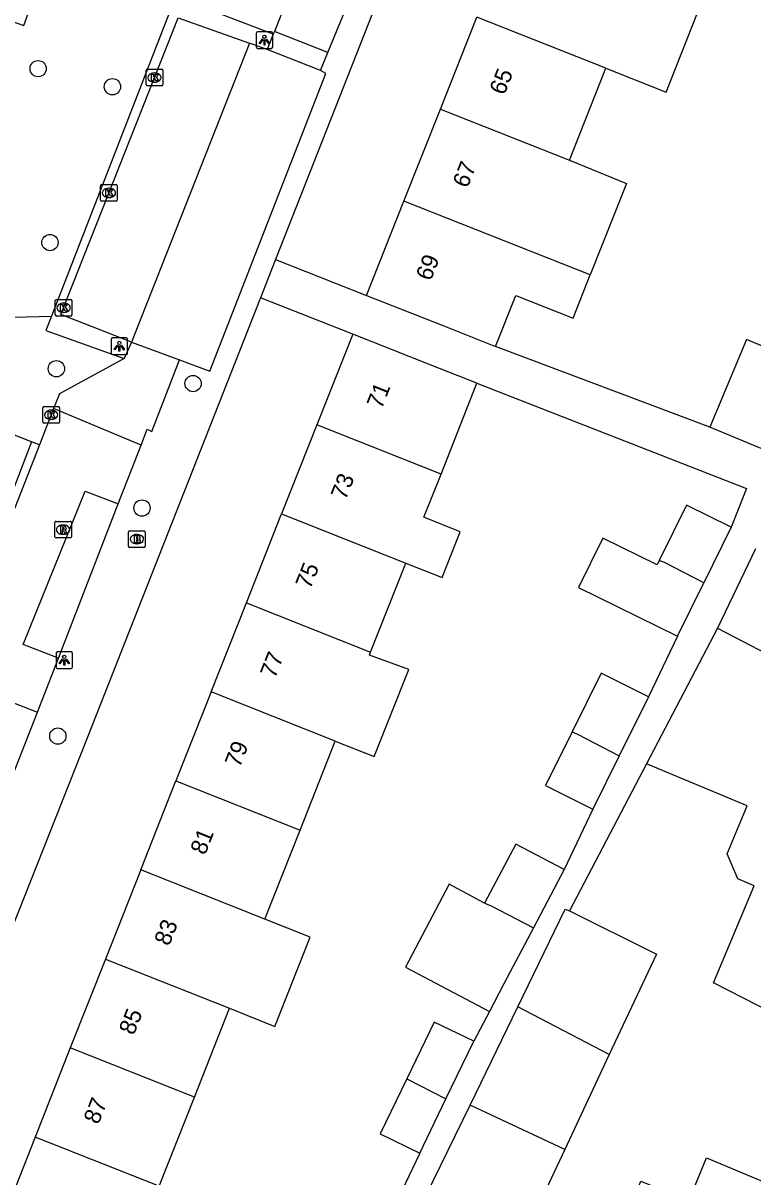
# Model space of a CAD drawing. Extents: x 160356 to 161355, y 381727 to 382845.
# Drawn here: x 160668.9 to 160712.8, y 382098.9 to 382168.2 of the extents above; entities that cross this region are included whole.
import ezdxf

# ---------------------------------------------------------------- set-up
doc = ezdxf.new("R2010")
doc.units = 0
for name, color, linetype in [('IMGEO_Boom', 7, 'Continuous'), ('IMGEO_Brandkraan', 7, 'Continuous'), ('IMGEO_Groenvoorziening', 7, 'Continuous'), ('IMGEO_Kolk', 7, 'Continuous'), ('IMGEO_Lichtpunt', 7, 'Continuous'), ('IMGEO_Pand', 7, 'Continuous'), ('IMGEO_Pand_nummerreeks', 7, 'Continuous'), ('IMGEO_Parkeervlak_open', 7, 'Continuous'), ('IMGEO_Rioolput', 7, 'Continuous'), ('IMGEO_Voetpad_open', 7, 'Continuous'), ('IMGEO_Woonerf_open', 7, 'Continuous')]:
    doc.layers.add(name, color=color, linetype=linetype)

msp = doc.modelspace()

# ---------------------------------------------------------------- linework, layer by layer
at = {"layer": 'IMGEO_Boom'}
for centre in [(160669.849, 382165.491), (160674.313, 382164.408), (160670.559, 382155.048), (160670.943, 382147.471), (160679.157, 382146.581), (160676.087, 382139.105), (160671.031, 382125.406)]:
    msp.add_circle(centre, 0.489, dxfattribs=at)
at = {"layer": 'IMGEO_Brandkraan'}
for p, q in [((160675.278, 382136.81), (160675.278, 382137.662)), ((160675.353, 382137.736), (160676.205, 382137.736)), ((160675.766, 382137.516), (160675.791, 382137.516)), ((160676.279, 382137.662), (160676.279, 382136.81)), ((160676.205, 382136.736), (160675.353, 382136.736)), ((160675.789, 382136.956), (160675.764, 382136.956))]:
    msp.add_line(p, q, dxfattribs=at)
for points in [[(160675.278, 382136.81), (160675.278, 382137.662)], [(160675.353, 382137.736), (160676.205, 382137.736)], [(160675.626, 382137.436), (160675.626, 382137.036), (160675.839, 382137.036)], [(160675.857, 382137.436), (160675.626, 382137.436)], [(160676.279, 382137.662), (160676.279, 382136.81)], [(160676.205, 382136.736), (160675.353, 382136.736)], [(160675.805, 382137.355), (160675.751, 382137.355), (160675.751, 382137.279)], [(160675.751, 382137.279), (160675.804, 382137.279)], [(160675.813, 382137.203), (160675.751, 382137.203), (160675.751, 382137.122)], [(160675.751, 382137.122), (160675.813, 382137.122)]]:
    msp.add_lwpolyline(points, dxfattribs=at)
for centre, radius, start, end in [((160675.355, 382137.66), 0.0765, 91.55205, 178.44795), ((160675.355, 382137.66), 0.0765, 91.55205, 178.44795), ((160675.861, 382137.291), 0.145, 59.4692, 91.53667), ((160675.886, 382137.338), 0.0922, 285.51372, 58.15012), ((160676.203, 382137.66), 0.0765, 1.55205, 88.44795), ((160676.203, 382137.66), 0.0765, 1.55205, 88.44795), ((160675.355, 382136.812), 0.0765, 181.55205, 268.44795), ((160675.355, 382136.812), 0.0765, 181.55205, 268.44795), ((160675.806, 382137.317), 0.0379, 267.82845, 90.93552), ((160675.814, 382137.162), 0.0404, 269.87594, 90.50774), ((160675.845, 382137.287), 0.251, 268.66757, 293.53466), ((160675.891, 382137.146), 0.105, 301.31148, 78.98903), ((160676.203, 382136.812), 0.0765, 271.55205, 358.44795), ((160676.203, 382136.812), 0.0765, 271.55205, 358.44795)]:
    msp.add_arc(centre, radius, start, end, dxfattribs=at)
for centre, major_axis, ratio, start_param, end_param in [((160675.765, 382137.236), (-0.387, 0.002), 0.722429, 4.712389, 7.853982), ((160675.79, 382137.236), (-0.39, 0.002), 0.717154, 1.570796, 4.712389)]:
    msp.add_ellipse(centre, major_axis=major_axis, ratio=ratio, start_param=start_param, end_param=end_param, dxfattribs=at)
at = {"layer": 'IMGEO_Groenvoorziening'}
msp.add_lwpolyline([(160658.593, 382150.306), (160670.649, 382150.626)], dxfattribs=at)
at = {"layer": 'IMGEO_Kolk'}
for p, q in [((160676.336, 382164.531), (160676.336, 382165.383)), ((160676.411, 382165.457), (160677.263, 382165.457)), ((160676.824, 382165.237), (160676.849, 382165.237)), ((160677.337, 382165.383), (160677.337, 382164.531)), ((160677.263, 382164.457), (160676.411, 382164.457)), ((160676.847, 382164.677), (160676.822, 382164.677)), ((160673.6, 382157.602), (160673.6, 382158.454)), ((160673.675, 382158.528), (160674.527, 382158.528)), ((160674.088, 382158.308), (160674.113, 382158.308)), ((160674.601, 382158.454), (160674.601, 382157.602)), ((160674.527, 382157.528), (160673.675, 382157.528)), ((160674.111, 382157.748), (160674.086, 382157.748)), ((160670.878, 382150.709), (160670.878, 382151.561)), ((160670.953, 382151.635), (160671.805, 382151.635)), ((160671.366, 382151.415), (160671.391, 382151.415)), ((160671.879, 382151.561), (160671.879, 382150.709)), ((160671.805, 382150.635), (160670.953, 382150.635)), ((160671.389, 382150.855), (160671.364, 382150.855)), ((160670.129, 382144.277), (160670.129, 382145.129)), ((160670.204, 382145.203), (160671.056, 382145.203)), ((160671.13, 382145.129), (160671.13, 382144.277)), ((160670.64, 382144.423), (160670.615, 382144.423)), ((160670.617, 382144.983), (160670.642, 382144.983)), ((160671.056, 382144.203), (160670.204, 382144.203))]:
    msp.add_line(p, q, dxfattribs=at)
for points in [[(160676.336, 382164.531), (160676.336, 382165.383)], [(160676.411, 382165.457), (160677.263, 382165.457)], [(160676.657, 382165.157), (160676.78, 382165.157), (160676.78, 382165.006), (160676.91, 382165.157), (160677.074, 382165.157), (160676.928, 382165.006), (160677.081, 382164.757), (160676.929, 382164.757), (160676.844, 382164.921), (160676.78, 382164.854), (160676.78, 382164.757), (160676.657, 382164.757), (160676.657, 382165.157)], [(160677.337, 382165.383), (160677.337, 382164.531)], [(160677.263, 382164.457), (160676.411, 382164.457)], [(160673.6, 382157.602), (160673.6, 382158.454)], [(160673.675, 382158.528), (160674.527, 382158.528)], [(160673.921, 382158.228), (160674.044, 382158.228), (160674.044, 382158.077), (160674.174, 382158.228), (160674.338, 382158.228), (160674.192, 382158.077), (160674.345, 382157.828), (160674.193, 382157.828), (160674.108, 382157.992), (160674.044, 382157.925), (160674.044, 382157.828), (160673.921, 382157.828), (160673.921, 382158.228)], [(160674.601, 382158.454), (160674.601, 382157.602)], [(160674.527, 382157.528), (160673.675, 382157.528)], [(160670.878, 382150.709), (160670.878, 382151.561)], [(160670.953, 382151.635), (160671.805, 382151.635)], [(160671.199, 382151.335), (160671.322, 382151.335), (160671.322, 382151.184), (160671.452, 382151.335), (160671.616, 382151.335), (160671.47, 382151.184), (160671.623, 382150.935), (160671.471, 382150.935), (160671.386, 382151.099), (160671.322, 382151.032), (160671.322, 382150.935), (160671.199, 382150.935), (160671.199, 382151.335)], [(160671.879, 382151.561), (160671.879, 382150.709)], [(160671.805, 382150.635), (160670.953, 382150.635)], [(160670.129, 382144.277), (160670.129, 382145.129)], [(160670.204, 382145.203), (160671.056, 382145.203)], [(160671.13, 382145.129), (160671.13, 382144.277)], [(160670.45, 382144.903), (160670.573, 382144.903), (160670.573, 382144.752), (160670.703, 382144.903), (160670.867, 382144.903), (160670.721, 382144.752), (160670.874, 382144.503), (160670.722, 382144.503), (160670.637, 382144.667), (160670.573, 382144.6), (160670.573, 382144.503), (160670.45, 382144.503), (160670.45, 382144.903)], [(160671.056, 382144.203), (160670.204, 382144.203)]]:
    msp.add_lwpolyline(points, dxfattribs=at)
for centre, start, end in [((160676.413, 382165.381), 91.55205, 178.44795), ((160676.413, 382165.381), 91.55205, 178.44795), ((160677.261, 382165.381), 1.55205, 88.44795), ((160677.261, 382165.381), 1.55205, 88.44795), ((160676.413, 382164.533), 181.55205, 268.44795), ((160676.413, 382164.533), 181.55205, 268.44795), ((160677.261, 382164.533), 271.55205, 358.44795), ((160677.261, 382164.533), 271.55205, 358.44795), ((160673.677, 382158.452), 91.55205, 178.44795), ((160673.677, 382158.452), 91.55205, 178.44795), ((160674.525, 382158.452), 1.55205, 88.44795), ((160674.525, 382158.452), 1.55205, 88.44795), ((160673.677, 382157.604), 181.55205, 268.44795), ((160673.677, 382157.604), 181.55205, 268.44795), ((160674.525, 382157.604), 271.55205, 358.44795), ((160674.525, 382157.604), 271.55205, 358.44795), ((160670.955, 382151.559), 91.55205, 178.44795), ((160670.955, 382151.559), 91.55205, 178.44795), ((160671.803, 382151.559), 1.55205, 88.44795), ((160671.803, 382151.559), 1.55205, 88.44795), ((160670.955, 382150.711), 181.55205, 268.44795), ((160670.955, 382150.711), 181.55205, 268.44795), ((160671.803, 382150.711), 271.55205, 358.44795), ((160671.803, 382150.711), 271.55205, 358.44795), ((160670.206, 382145.127), 91.55205, 178.44795), ((160670.206, 382145.127), 91.55205, 178.44795), ((160671.054, 382145.127), 1.55205, 88.44795), ((160671.054, 382145.127), 1.55205, 88.44795), ((160670.206, 382144.279), 181.55205, 268.44795), ((160670.206, 382144.279), 181.55205, 268.44795), ((160671.054, 382144.279), 271.55205, 358.44795), ((160671.054, 382144.279), 271.55205, 358.44795)]:
    msp.add_arc(centre, 0.0765, start, end, dxfattribs=at)
for centre, major_axis, ratio, start_param, end_param in [((160676.823, 382164.957), (-0.387, 0.002), 0.722429, 4.712389, 7.853982), ((160676.848, 382164.957), (-0.39, 0.002), 0.717154, 1.570796, 4.712389), ((160674.087, 382158.028), (-0.387, 0.002), 0.722429, 4.712389, 7.853982), ((160674.112, 382158.028), (-0.39, 0.002), 0.717154, 1.570796, 4.712389), ((160671.365, 382151.135), (-0.387, 0.002), 0.722429, 4.712389, 7.853982), ((160671.39, 382151.135), (-0.39, 0.002), 0.717154, 1.570796, 4.712389), ((160670.616, 382144.703), (-0.387, 0.002), 0.722429, 4.712389, 7.853982), ((160670.641, 382144.703), (-0.39, 0.002), 0.717154, 1.570796, 4.712389)]:
    msp.add_ellipse(centre, major_axis=major_axis, ratio=ratio, start_param=start_param, end_param=end_param, dxfattribs=at)
at = {"layer": 'IMGEO_Lichtpunt'}
for p, q in [((160682.943, 382167.609), (160682.943, 382166.802)), ((160682.943, 382167.609), (160682.943, 382166.802)), ((160683.845, 382167.704), (160683.037, 382167.704)), ((160683.845, 382167.704), (160683.037, 382167.704)), ((160683.939, 382166.802), (160683.939, 382167.609)), ((160683.939, 382166.802), (160683.939, 382167.609)), ((160683.037, 382166.708), (160683.845, 382166.708)), ((160683.037, 382166.708), (160683.845, 382166.708)), ((160674.226, 382149.222), (160674.226, 382148.415)), ((160674.226, 382149.222), (160674.226, 382148.415)), ((160675.128, 382149.317), (160674.32, 382149.317)), ((160675.128, 382149.317), (160674.32, 382149.317)), ((160675.222, 382148.415), (160675.222, 382149.222)), ((160675.222, 382148.415), (160675.222, 382149.222)), ((160674.32, 382148.321), (160675.128, 382148.321)), ((160674.32, 382148.321), (160675.128, 382148.321)), ((160671.823, 382130.464), (160671.015, 382130.464)), ((160671.823, 382130.464), (160671.015, 382130.464)), ((160670.921, 382130.369), (160670.921, 382129.562)), ((160670.921, 382130.369), (160670.921, 382129.562)), ((160671.917, 382129.562), (160671.917, 382130.369)), ((160671.917, 382129.562), (160671.917, 382130.369)), ((160671.015, 382129.468), (160671.823, 382129.468)), ((160671.015, 382129.468), (160671.823, 382129.468))]:
    msp.add_line(p, q, dxfattribs=at)
for points in [[(160683.317, 382167.273), (160683.356, 382167.245), (160683.168, 382166.983), (160683.13, 382167.01), (160683.317, 382167.273)], [(160683.419, 382167.225), (160683.466, 382167.225), (160683.466, 382166.903), (160683.419, 382166.903), (160683.419, 382167.225)], [(160683.529, 382167.245), (160683.567, 382167.272), (160683.754, 382167.01), (160683.715, 382166.982), (160683.529, 382167.245)], [(160674.6, 382148.886), (160674.639, 382148.858), (160674.451, 382148.596), (160674.413, 382148.623), (160674.6, 382148.886)], [(160674.702, 382148.838), (160674.749, 382148.838), (160674.749, 382148.516), (160674.702, 382148.516), (160674.702, 382148.838)], [(160674.812, 382148.858), (160674.85, 382148.885), (160675.037, 382148.623), (160674.998, 382148.595), (160674.812, 382148.858)], [(160671.295, 382130.033), (160671.334, 382130.005), (160671.146, 382129.743), (160671.108, 382129.77), (160671.295, 382130.033)], [(160671.397, 382129.985), (160671.444, 382129.985), (160671.444, 382129.663), (160671.397, 382129.663), (160671.397, 382129.985)], [(160671.507, 382130.005), (160671.545, 382130.032), (160671.732, 382129.77), (160671.693, 382129.742), (160671.507, 382130.005)]]:
    msp.add_lwpolyline(points, dxfattribs=at)
for centre in [(160683.442, 382167.407), (160674.725, 382149.02), (160671.42, 382130.167)]:
    msp.add_circle(centre, 0.0994, dxfattribs=at)
for centre, start, end in [((160683.037, 382167.609), 90, 180), ((160683.037, 382167.609), 90, 180), ((160683.845, 382167.609), 0, 90), ((160683.845, 382167.609), 0, 90), ((160683.037, 382166.802), 180, 270), ((160683.037, 382166.802), 180, 270), ((160683.845, 382166.802), 270, 0), ((160683.845, 382166.802), 270, 360), ((160674.32, 382149.222), 90, 180), ((160674.32, 382149.222), 90, 180), ((160675.128, 382149.222), 0, 90), ((160675.128, 382149.222), 0, 90), ((160674.32, 382148.415), 180, 270), ((160674.32, 382148.415), 180, 270), ((160675.128, 382148.415), 270, 0), ((160675.128, 382148.415), 270, 360), ((160671.015, 382130.369), 90, 180), ((160671.015, 382130.369), 90, 180), ((160671.823, 382130.369), 0, 90), ((160671.823, 382130.369), 0, 90), ((160671.015, 382129.562), 180, 270), ((160671.015, 382129.562), 180, 270), ((160671.823, 382129.562), 270, 0), ((160671.823, 382129.562), 270, 360)]:
    msp.add_arc(centre, 0.0946, start, end, dxfattribs=at)
at = {"layer": 'IMGEO_Pand'}
for points in [[(160703.944, 382165.525), (160707.571, 382164.088), (160709.76, 382169.614), (160706.132, 382171.051)], [(160694.009, 382163.068), (160696.197, 382168.592)], [(160703.944, 382165.525), (160696.197, 382168.592)], [(160701.756, 382160), (160703.944, 382165.525)], [(160691.821, 382157.541), (160694.009, 382163.068)], [(160694.009, 382163.068), (160701.756, 382160)], [(160701.756, 382160), (160705.186, 382158.601), (160703.01, 382153.111)], [(160689.578, 382151.878), (160691.821, 382157.541)], [(160703.01, 382153.111), (160699.567, 382154.474), (160691.821, 382157.541)], [(160697.324, 382148.811), (160698.538, 382151.875), (160701.98, 382150.512), (160703.01, 382153.111)], [(160689.578, 382151.878), (160694.227, 382150.037), (160697.324, 382148.811)], [(160688.754, 382149.551), (160686.593, 382144.093)], [(160696.208, 382146.6), (160693.403, 382147.711), (160688.754, 382149.551)], [(160716.195, 382147.642), (160712.397, 382149.229), (160710.199, 382143.968)], [(160716.195, 382147.642), (160713.997, 382142.381), (160710.199, 382143.968)], [(160694.048, 382141.144), (160696.208, 382146.6)], [(160686.593, 382144.093), (160684.476, 382138.748)], [(160694.048, 382141.144), (160686.593, 382144.093)], [(160691.931, 382135.799), (160694.119, 382134.934), (160695.207, 382137.683), (160693.02, 382138.548), (160694.048, 382141.144)], [(160711.483, 382137.958), (160708.787, 382139.283), (160707.153, 382135.959)], [(160682.36, 382133.403), (160684.476, 382138.748)], [(160684.476, 382138.748), (160691.931, 382135.799)], [(160711.483, 382137.958), (160709.836, 382134.607)], [(160707.153, 382135.959), (160707.024, 382135.697), (160703.76, 382137.301), (160702.302, 382134.337), (160708.262, 382131.407)], [(160689.814, 382130.453), (160691.931, 382135.799)], [(160709.836, 382134.607), (160707.474, 382135.832), (160707.153, 382135.959)], [(160708.262, 382131.407), (160709.836, 382134.607)], [(160680.243, 382128.058), (160682.36, 382133.403)], [(160682.36, 382133.403), (160689.814, 382130.453)], [(160710.646, 382131.897), (160706.387, 382123.75)], [(160710.646, 382131.897), (160718.093, 382128.018), (160714.857, 382120.267), (160725.141, 382115.974), (160726.072, 382115.585), (160729.755, 382114.048), (160725.167, 382103.056)], [(160687.698, 382125.108), (160690.042, 382124.18), (160692.114, 382129.416), (160689.743, 382130.275), (160689.814, 382130.453)], [(160706.515, 382127.77), (160703.672, 382129.184), (160701.921, 382125.663)], [(160680.243, 382128.058), (160678.127, 382122.713)], [(160687.698, 382125.108), (160680.243, 382128.058)], [(160706.515, 382127.77), (160704.755, 382124.233)], [(160701.921, 382125.663), (160700.316, 382122.437), (160703.159, 382121.024)], [(160701.921, 382125.663), (160702.249, 382125.533), (160704.755, 382124.233)], [(160685.581, 382119.763), (160687.698, 382125.108)], [(160704.755, 382124.233), (160703.159, 382121.024)], [(160714.928, 382108.286), (160710.416, 382110.591), (160712.85, 382116.423), (160711.867, 382116.833), (160711.243, 382118.345), (160712.444, 382121.222), (160706.387, 382123.75)], [(160676.01, 382117.368), (160678.127, 382122.713)], [(160678.127, 382122.713), (160685.581, 382119.763)], [(160683.465, 382114.418), (160685.581, 382119.763)], [(160701.44, 382117.39), (160698.533, 382118.924), (160696.662, 382115.378)], [(160676.01, 382117.368), (160673.894, 382112.022)], [(160683.465, 382114.418), (160676.01, 382117.368)], [(160701.44, 382117.39), (160699.598, 382113.899)], [(160696.662, 382115.378), (160694.547, 382116.515), (160691.916, 382111.529), (160696.952, 382108.872)], [(160696.662, 382115.378), (160697.023, 382115.235), (160699.598, 382113.899)], [(160698.655, 382109.15), (160701.506, 382115.018), (160701.766, 382114.909)], [(160701.766, 382114.909), (160706.99, 382112.322), (160704.153, 382106.281)], [(160681.348, 382109.073), (160684.058, 382107.964), (160686.187, 382113.34), (160683.465, 382114.418)], [(160699.598, 382113.899), (160697.818, 382110.526), (160696.952, 382108.872)], [(160673.894, 382112.022), (160671.777, 382106.678)], [(160673.894, 382112.022), (160681.348, 382109.073)], [(160679.231, 382103.728), (160681.348, 382109.073)], [(160695.79, 382103.252), (160698.655, 382109.15)], [(160704.153, 382106.281), (160698.655, 382109.15)], [(160696.016, 382107.084), (160693.635, 382108.231), (160691.999, 382104.834)], [(160694.346, 382103.616), (160696.016, 382107.084)], [(160671.777, 382106.678), (160669.66, 382101.331)], [(160679.231, 382103.728), (160671.777, 382106.678)], [(160704.153, 382106.281), (160701.477, 382100.582)], [(160691.999, 382104.834), (160690.402, 382101.517), (160692.783, 382100.37)], [(160691.999, 382104.834), (160694.346, 382103.616)], [(160677.114, 382098.382), (160679.231, 382103.728)], [(160692.783, 382100.37), (160694.346, 382103.616)], [(160693.141, 382097.801), (160695.79, 382103.252)], [(160701.477, 382100.582), (160695.79, 382103.252)], [(160669.66, 382101.331), (160667.544, 382095.987)], [(160677.114, 382098.382), (160669.66, 382101.331)], [(160701.477, 382100.582), (160698.578, 382094.409), (160698.573, 382094.398)], [(160705.021, 382096.184), (160706.046, 382098.683), (160708.931, 382097.5), (160709.991, 382100.084), (160714.196, 382098.329), (160717.351, 382097.012), (160721.965, 382095.086), (160719.873, 382090.074)]]:
    msp.add_lwpolyline(points, dxfattribs=at)
at = {"layer": 'IMGEO_Parkeervlak_open'}
for points in [[(160682.551, 382167.02), (160675.459, 382149.061)], [(160671.062, 382130.085), (160668.949, 382130.906), (160672.676, 382140.124), (160674.662, 382139.353)], [(160668.154, 382122.601), (160665.985, 382123.452), (160667.646, 382127.685), (160669.801, 382126.839)]]:
    msp.add_lwpolyline(points, dxfattribs=at)
at = {"layer": 'IMGEO_Rioolput'}
for p, q in [((160670.847, 382137.38), (160670.847, 382138.232)), ((160670.922, 382138.306), (160671.774, 382138.306)), ((160671.335, 382138.086), (160671.36, 382138.086)), ((160671.848, 382138.232), (160671.848, 382137.38)), ((160671.358, 382137.526), (160671.333, 382137.526)), ((160671.774, 382137.306), (160670.922, 382137.306))]:
    msp.add_line(p, q, dxfattribs=at)
for points in [[(160670.847, 382137.38), (160670.847, 382138.232)], [(160670.922, 382138.306), (160671.774, 382138.306)], [(160671.848, 382138.232), (160671.848, 382137.38)], [(160671.436, 382138.004), (160671.184, 382138.006), (160671.184, 382137.606)], [(160671.184, 382137.606), (160671.308, 382137.606), (160671.308, 382137.768), (160671.319, 382137.768)], [(160671.362, 382137.925), (160671.308, 382137.925), (160671.308, 382137.844)], [(160671.308, 382137.844), (160671.36, 382137.844)], [(160671.366, 382137.739), (160671.437, 382137.606), (160671.577, 382137.606), (160671.512, 382137.732)], [(160671.774, 382137.306), (160670.922, 382137.306)]]:
    msp.add_lwpolyline(points, dxfattribs=at)
for centre, radius, start, end in [((160670.924, 382138.23), 0.0765, 91.55205, 178.44795), ((160670.924, 382138.23), 0.0765, 91.55205, 178.44795), ((160671.772, 382138.23), 0.0765, 1.55205, 88.44795), ((160671.772, 382138.23), 0.0765, 1.55205, 88.44795), ((160670.924, 382137.382), 0.0765, 181.55205, 268.44795), ((160670.924, 382137.382), 0.0765, 181.55205, 268.44795), ((160671.318, 382137.715), 0.0533, 26.02933, 88.69889), ((160671.344, 382138.033), 0.19, 274.7715, 282.96867), ((160671.368, 382137.829), 0.0964, 77.00612, 93.18647), ((160671.382, 382137.886), 0.0378, 276.66336, 79.67722), ((160671.435, 382137.894), 0.109, 350.36119, 89.41601), ((160671.433, 382137.894), 0.112, 277.58423, 350.98172), ((160671.417, 382137.679), 0.108, 29.51342, 73.79051), ((160671.772, 382137.382), 0.0765, 271.55205, 358.44795), ((160671.772, 382137.382), 0.0765, 271.55205, 358.44795)]:
    msp.add_arc(centre, radius, start, end, dxfattribs=at)
for centre, major_axis, ratio, start_param, end_param in [((160671.334, 382137.806), (-0.387, 0.002), 0.722429, 4.712389, 7.853982), ((160671.359, 382137.806), (-0.39, 0.002), 0.717154, 1.570796, 4.712389)]:
    msp.add_ellipse(centre, major_axis=major_axis, ratio=ratio, start_param=start_param, end_param=end_param, dxfattribs=at)
at = {"layer": 'IMGEO_Voetpad_open'}
for points in [[(160695.109, 382181.97), (160691.966, 382174.023), (160684.102, 382154.032)], [(160687.248, 382166.455), (160689.667, 382172.349), (160693.322, 382181.545)], [(160657.296, 382153.565), (160661.924, 382151.879), (160667.671, 382168.55), (160668.998, 382168.093), (160670.241, 382171.613)], [(160677.936, 382169.378), (160677.263, 382167.644), (160670.649, 382150.626)], [(160683.974, 382167.572), (160680.44, 382168.899)], [(160675.459, 382149.061), (160671.217, 382150.72), (160678.255, 382168.542), (160682.551, 382167.02)], [(160683.974, 382167.572), (160683.607, 382166.646)], [(160683.607, 382166.646), (160682.551, 382167.02)], [(160686.808, 382165.382), (160687.248, 382166.455)], [(160678.331, 382148.009), (160680.171, 382147.333), (160687.129, 382165.195), (160686.808, 382165.382)], [(160684.102, 382154.032), (160683.199, 382151.736)], [(160684.102, 382154.032), (160689.578, 382151.878)], [(160683.199, 382151.736), (160672.819, 382125.35), (160661.371, 382096.521)], [(160688.754, 382149.551), (160683.199, 382151.736)], [(160670.649, 382150.626), (160670.316, 382149.77), (160675.012, 382148.08)], [(160675.459, 382149.061), (160675.012, 382148.08)], [(160710.199, 382143.968), (160697.324, 382148.811)], [(160676.03, 382142.874), (160676.403, 382143.835), (160676.673, 382143.696), (160678.331, 382148.009)], [(160696.208, 382146.6), (160712.39, 382140.281), (160711.483, 382137.958)], [(160669.459, 382143.077), (160662.368, 382145.86)], [(160669.459, 382143.077), (160668.039, 382139.409)], [(160669.923, 382142.895), (160669.459, 382143.077)], [(160669.923, 382142.895), (160664.967, 382130.268)], [(160674.662, 382139.353), (160676.03, 382142.874)], [(160671.062, 382130.085), (160674.662, 382139.353)], [(160712.931, 382136.653), (160710.646, 382131.897)], [(160708.262, 382131.407), (160706.515, 382127.77)], [(160669.801, 382126.839), (160671.062, 382130.085)], [(160668.154, 382122.601), (160669.801, 382126.839)], [(160706.387, 382123.75), (160701.766, 382114.909)], [(160703.159, 382121.024), (160701.44, 382117.39)], [(160696.952, 382108.872), (160696.016, 382107.084)], [(160692.783, 382100.37), (160691.043, 382096.71)]]:
    msp.add_lwpolyline(points, dxfattribs=at)
at = {"layer": 'IMGEO_Woonerf_open'}
for points in [[(160690.039, 382182.888), (160684.037, 382167.73)], [(160684.037, 382167.73), (160683.974, 382167.572)], [(160687.248, 382166.455), (160684.037, 382167.73)], [(160686.808, 382165.382), (160683.607, 382166.646)], [(160675.459, 382149.061), (160678.331, 382148.009)], [(160675.012, 382148.08), (160671.13, 382145.971), (160670.778, 382145.073)], [(160670.778, 382145.073), (160669.923, 382142.895)], [(160676.03, 382142.874), (160670.778, 382145.073)]]:
    msp.add_lwpolyline(points, dxfattribs=at)

# ---------------------------------------------------------------- texts
at = {"layer": 'IMGEO_Pand_nummerreeks'}
for s, rotation, p in [('65', 68.39567, (160697.849, 382163.856)), ('67', 68.39397, (160695.639, 382158.275)), ('69', 68.39397, (160693.428, 382152.693)), ('71', 68.39774, (160690.481, 382145.002)), ('73', 68.3997, (160688.318, 382139.54)), ('75', 68.39774, (160686.197, 382134.184)), ('77', 68.3997, (160684.075, 382128.827)), ('79', 68.39774, (160681.954, 382123.47)), ('81', 68.39774, (160679.875, 382118.219)), ('83', 68.3997, (160677.712, 382112.757)), ('85', 68.39774, (160675.591, 382107.4)), ('87', 68.39774, (160673.47, 382102.044))]:
    msp.add_text(s, height=1, rotation=rotation, dxfattribs=at).set_placement(p)

doc.saveas('drawing.dxf')
